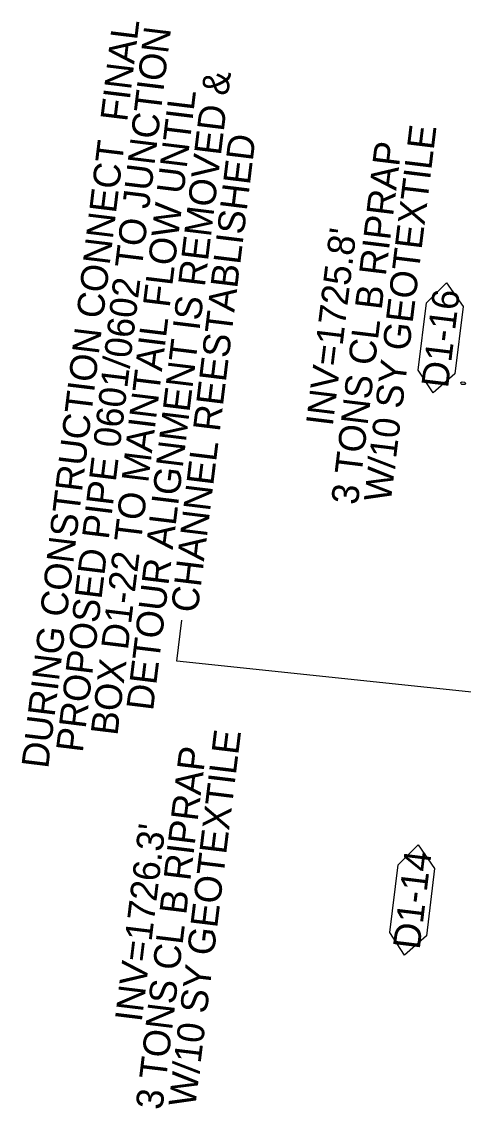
# Model space of a CAD drawing. Extents: x 465700 to 483515, y 488970 to 507540.
# Drawn here: x 481178.4 to 481260.3, y 491639.3 to 491840.6 of the extents above; entities that cross this region are included whole.
import ezdxf

# ---------------------------------------------------------------- set-up
doc = ezdxf.new("R2010")
doc.units = 0
for name, color, linetype in [('Prop Drainage Structure Box Number Symbol CELL', 7, 'Continuous'), ('Prop Drainage Structure Tops and Inverts LABEL', 7, 'Continuous'), ('Prop Earthen Structure Base Ditch Lateral Detail Label', 7, 'Continuous'), ('Prop Erosion Rip Rap Pad at Outlet CELL', 7, 'Continuous'), ('Prop Erosion Rip Rap Pad at Outlet Label', 7, 'Continuous'), ('Prop NEU Channel Block Detail Label', 7, 'Continuous')]:
    doc.layers.add(name, color=color, linetype=linetype)

msp = doc.modelspace()

# ---------------------------------------------------------------- linework, layer by layer
at = {"layer": 'Prop Drainage Structure Box Number Symbol CELL'}
for points in [[(481251.94, 491776), (481253.47, 491788.51), (481257.17, 491792.2), (481260.25, 491787.85), (481258.72, 491775.33), (481254.68, 491771.8), (481251.94, 491776)], [(481246.66, 491671.87), (481248.19, 491684.38), (481251.9, 491688.06), (481254.97, 491683.71), (481253.44, 491671.2), (481249.41, 491667.66), (481246.66, 491671.87)]]:
    msp.add_lwpolyline(points, dxfattribs=at)
at = {"layer": 'Prop Erosion Rip Rap Pad at Outlet CELL'}
msp.add_lwpolyline([(481259.85, 491773.72), (481260.1, 491773.88), (481260.59, 491773.8), (481260.73, 491773.52), (481260.63, 491773.35), (481260.04, 491773.36), (481259.89, 491773.5), (481259.85, 491773.72)], dxfattribs=at)
at = {"layer": 'Prop NEU Channel Block Detail Label'}
msp.add_lwpolyline([(481347.56, 491707.33), (481207.19, 491722.11), (481208.12, 491729.72)], dxfattribs=at)

# ---------------------------------------------------------------- texts
at = {"layer": 'Prop Drainage Structure Box Number Symbol CELL'}
for s, p in [('D1-16', (481257.46, 491772.59)), ('D1-14', (481252.2, 491668.57))]:
    msp.add_text(s, height=5, rotation=83.0394, dxfattribs=at).set_placement(p)
at = {"layer": 'Prop Drainage Structure Tops and Inverts LABEL'}
for s, p in [("INV=1725.8'", (481236.08, 491765.51)), ("INV=1726.3'", (481200.67, 491655.13))]:
    msp.add_text(s, height=5, rotation=83.0394, dxfattribs=at).set_placement(p)
at = {"layer": 'Prop Earthen Structure Base Ditch Lateral Detail Label'}
for s, p in [('DURING CONSTRUCTION CONNECT  FINAL ', (481183.34, 491702.1)), ('PROPOSED PIPE 0601/0602 TO JUNCTION ', (481189.74, 491705.07)), ('DETOUR ALIGNMENT IS REMOVED & ', (481202.78, 491712.81)), ('BOX D1-22 TO MAINTAIL FLOW UNTIL ', (481196.17, 491708.2)), ('CHANNEL REESTABLISHED', (481211.04, 491730.94))]:
    msp.add_text(s, height=5, rotation=83.0394, dxfattribs=at).set_placement(p)
at = {"layer": 'Prop Erosion Rip Rap Pad at Outlet Label'}
for s, p in [('W/10 SY GEOTEXTILE', (481246.83, 491751.43)), ('3 TONS CL B RIPRAP', (481240.73, 491750.94)), ('W/10 SY GEOTEXTILE', (481210.6, 491639.36)), ('3 TONS CL B RIPRAP', (481204.5, 491638.87))]:
    msp.add_text(s, height=5, rotation=83.0394, dxfattribs=at).set_placement(p)

doc.saveas('drawing.dxf')
